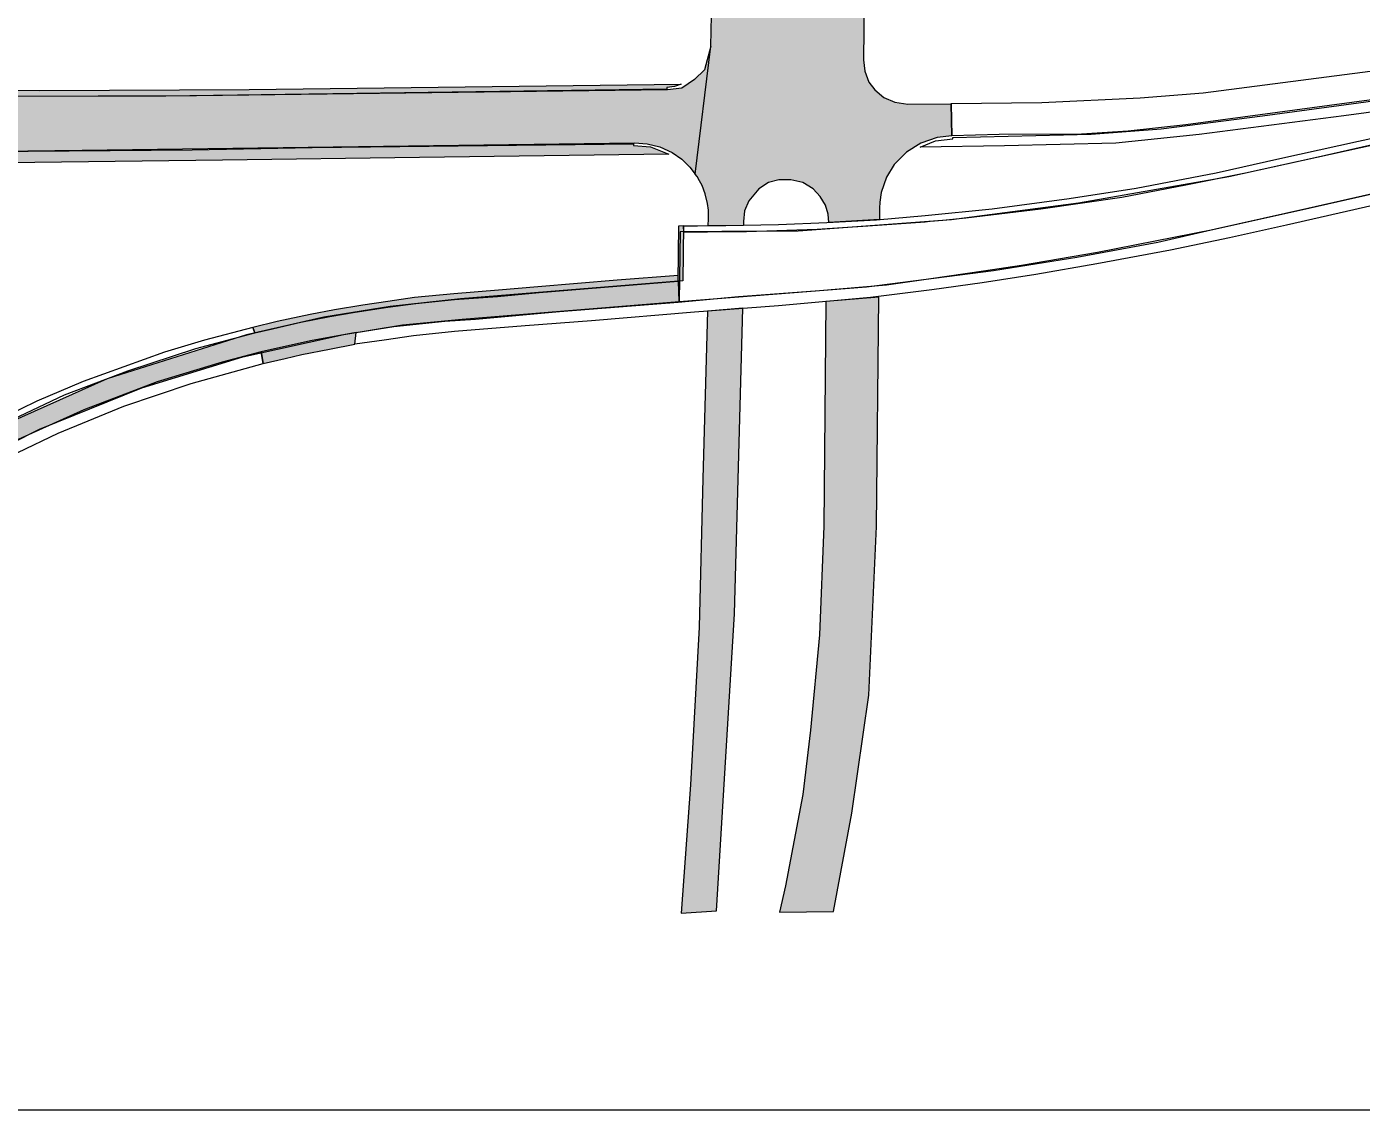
# Model space of a CAD drawing. Extents: x 2363427 to 2368559, y 6957299 to 6980140.
# Drawn here: x 2365689.7 to 2365730.74, y 6979797.15 to 6979830.46 of the extents above; entities that cross this region are included whole.
import ezdxf

# ---------------------------------------------------------------- set-up
doc = ezdxf.new("R2010")
doc.units = 0
doc.header["$LTSCALE"] = 5.6
for name, color, linetype, lineweight in [('1', 7, 'Continuous', 13), ('10', 7, 'Continuous', 13), ('11', 7, 'Continuous', 13), ('12', 7, 'Continuous', 13), ('13', 7, 'Continuous', 13), ('48', 7, 'Continuous', 25), ('9', 7, 'Continuous', 13)]:
    doc.layers.add(name, color=color, linetype=linetype, lineweight=lineweight)

msp = doc.modelspace()

# ---------------------------------------------------------------- hatches: boundary and pattern name
at = {"layer": '1'}
for points in [[(2365709.739, 6979822.64), (2365709.753, 6979824.336), (2365709.9, 6979824.342), (2365709.88, 6979822.646)], [(2365707.851, 6979822.477), (2365709.739, 6979822.632), (2365709.734, 6979822.815), (2365707.858, 6979822.662), (2365705.422, 6979822.458), (2365704.208, 6979822.361), (2365702.834, 6979822.245), (2365701.629, 6979822.129), (2365700.806, 6979822.013), (2365700.035, 6979821.897), (2365699.173, 6979821.752), (2365698.419, 6979821.607), (2365697.402, 6979821.394), (2365696.657, 6979821.21), (2365696.715, 6979821.046), (2365697.257, 6979821.172), (2365698.138, 6979821.375), (2365699.028, 6979821.549), (2365699.803, 6979821.684), (2365700.806, 6979821.839), (2365701.668, 6979821.945), (2365702.853, 6979822.071), (2365704.179, 6979822.168), (2365705.461, 6979822.284)], [(2365699.838, 6979821.053), (2365698.431, 6979820.8), (2365696.909, 6979820.46), (2365696.973, 6979820.109), (2365697.654, 6979820.258), (2365698.165, 6979820.386), (2365699.016, 6979820.545), (2365699.791, 6979820.696)]]:
    msp.add_hatch(color=256, dxfattribs=at).paths.add_polyline_path(points)
at = {"layer": '10'}
for points in [[(2365709.827, 6979828.694), (2365709.619, 6979828.616), (2365709.384, 6979828.59), (2365709.384, 6979828.538), (2365693.987, 6979828.319), (2365688.523, 6979828.316), (2365685.562, 6979828.387), (2365685.056, 6979828.544), (2365690.103, 6979828.495), (2365696.549, 6979828.522)], [(2365709.448, 6979826.541), (2365701.779, 6979826.438), (2365695.72, 6979826.358), (2365688.297, 6979826.262), (2365687.219, 6979826.61), (2365694.788, 6979826.673), (2365698.479, 6979826.745), (2365708.363, 6979826.857), (2365708.363, 6979826.804), (2365708.885, 6979826.764)]]:
    msp.add_hatch(color=256, dxfattribs=at).paths.add_polyline_path(points)
at = {"layer": '13'}
msp.add_hatch(color=256, dxfattribs=at).paths.add_polyline_path([(2365684.549, 6979814.99), (2365687.436, 6979816.748), (2365690.1, 6979818.085), (2365693.24, 6979819.353), (2365696.351, 6979820.311), (2365699.452, 6979820.992), (2365701.263, 6979821.291), (2365703.094, 6979821.463), (2365709.763, 6979822.007), (2365709.745, 6979822.638), (2365703.043, 6979822.091), (2365700.88, 6979821.854), (2365698.843, 6979821.529), (2365696.466, 6979820.991), (2365692.178, 6979819.634), (2365688.071, 6979817.8), (2365684.198, 6979815.513)])
at = {"layer": '9'}
for points in [[(2365718.147, 6979827.104), (2365717.699, 6979827.056), (2365717.193, 6979826.879), (2365716.754, 6979826.603), (2365716.381, 6979826.225), (2365716.144, 6979825.828), (2365715.974, 6979825.357), (2365715.932, 6979825.067), (2365715.927, 6979824.876), (2365715.923, 6979824.531), (2365714.368, 6979824.437), (2365714.348, 6979824.693), (2365714.264, 6979824.976), (2365714.102, 6979825.241), (2365713.882, 6979825.471), (2365713.564, 6979825.665), (2365713.197, 6979825.751), (2365712.828, 6979825.746), (2365712.508, 6979825.668), (2365712.214, 6979825.471), (2365711.91, 6979825.102), (2365711.78, 6979824.794), (2365711.748, 6979824.467), (2365711.749, 6979824.347), (2365710.653, 6979824.336), (2365710.673, 6979824.561), (2365710.673, 6979824.818), (2365710.64, 6979825.026), (2365710.57, 6979825.32), (2365710.47, 6979825.577), (2365710.396, 6979825.715), (2365710.315, 6979825.853), (2365710.262, 6979825.928), (2365710.738, 6979829.854), (2365710.767, 6979831.269), (2365715.459, 6979831.307), (2365715.431, 6979829.441), (2365715.473, 6979829.09), (2365715.595, 6979828.751), (2365715.787, 6979828.513), (2365716.055, 6979828.283), (2365716.393, 6979828.134), (2365716.798, 6979828.078), (2365718.127, 6979828.087)], [(2365691.413, 6979826.664), (2365708.393, 6979826.887), (2365708.78, 6979826.861), (2365709.167, 6979826.762), (2365709.553, 6979826.588), (2365709.847, 6979826.382), (2365710.092, 6979826.14), (2365710.262, 6979825.928), (2365710.738, 6979829.854), (2365710.544, 6979829.136), (2365710.235, 6979828.829), (2365709.85, 6979828.571), (2365709.406, 6979828.52), (2365694.928, 6979828.33), (2365688.853, 6979828.314), (2365681.773, 6979828.476), (2365686.006, 6979826.962), (2365687.219, 6979826.609)], [(2365714.515, 6979803.259), (2365715.072, 6979806.281), (2365715.593, 6979809.914), (2365715.832, 6979815.091), (2365715.901, 6979822.146), (2365714.279, 6979822.014), (2365714.212, 6979815.107), (2365714.08, 6979811.765), (2365713.807, 6979808.834), (2365713.573, 6979806.861), (2365713.031, 6979804.046), (2365712.854, 6979803.244)], [(2365710.913, 6979803.284), (2365711.47, 6979812.415), (2365711.719, 6979821.805), (2365710.637, 6979821.717), (2365710.492, 6979816.573), (2365710.381, 6979812.004), (2365710.117, 6979807.154), (2365709.824, 6979803.215)]]:
    msp.add_hatch(color=256, dxfattribs=at).paths.add_polyline_path(points)

# ---------------------------------------------------------------- linework, layer by layer
at = {"layer": '1'}
for points in [[(2365709.739, 6979822.64), (2365709.753, 6979824.336), (2365709.9, 6979824.342), (2365709.88, 6979822.646)], [(2365707.851, 6979822.477), (2365709.739, 6979822.632), (2365709.734, 6979822.815), (2365707.858, 6979822.662), (2365705.422, 6979822.458), (2365704.208, 6979822.361), (2365702.834, 6979822.245), (2365701.629, 6979822.129), (2365700.806, 6979822.013), (2365700.035, 6979821.897), (2365699.173, 6979821.752), (2365698.419, 6979821.607), (2365697.402, 6979821.394), (2365696.657, 6979821.21), (2365696.715, 6979821.046), (2365697.257, 6979821.172), (2365698.138, 6979821.375), (2365699.028, 6979821.549), (2365699.803, 6979821.684), (2365700.806, 6979821.839), (2365701.668, 6979821.945), (2365702.853, 6979822.071), (2365704.179, 6979822.168), (2365705.461, 6979822.284)], [(2365699.838, 6979821.053), (2365698.431, 6979820.8), (2365696.909, 6979820.46), (2365696.973, 6979820.109), (2365697.654, 6979820.258), (2365698.165, 6979820.386), (2365699.016, 6979820.545), (2365699.791, 6979820.696)]]:
    msp.add_lwpolyline(points, close=True, dxfattribs=at)
at = {"layer": '10'}
msp.add_lwpolyline([(2365739.732, 6979828.994), (2365730.207, 6979827.714), (2365725.754, 6979827.147), (2365723.197, 6979826.875), (2365719.768, 6979826.796), (2365717.176, 6979826.759), (2365717.645, 6979826.949), (2365718.178, 6979827.012), (2365718.178, 6979827.055), (2365722.438, 6979827.154), (2365724.59, 6979827.32), (2365727.7, 6979827.719), (2365738.746, 6979829.211)], dxfattribs=at)
for points in [[(2365709.827, 6979828.694), (2365709.619, 6979828.616), (2365709.384, 6979828.59), (2365709.384, 6979828.538), (2365693.987, 6979828.319), (2365688.523, 6979828.316), (2365685.562, 6979828.387), (2365685.056, 6979828.544), (2365690.103, 6979828.495), (2365696.549, 6979828.522)], [(2365709.448, 6979826.541), (2365701.779, 6979826.438), (2365695.72, 6979826.358), (2365688.297, 6979826.262), (2365687.219, 6979826.61), (2365694.788, 6979826.673), (2365698.479, 6979826.745), (2365708.363, 6979826.857), (2365708.363, 6979826.804), (2365708.885, 6979826.764)]]:
    msp.add_lwpolyline(points, close=True, dxfattribs=at)
at = {"layer": '11'}
msp.add_lwpolyline([(2365766.314, 6979832.123), (2365766.23, 6979831.505), (2365761.741, 6979831.358), (2365758.618, 6979831.217), (2365755.025, 6979831.013), (2365751.412, 6979830.773), (2365749.345, 6979830.587), (2365747.744, 6979830.449), (2365725.342, 6979827.443), (2365723.574, 6979827.244), (2365722.141, 6979827.155), (2365719.61, 6979827.148), (2365718.147, 6979827.104), (2365718.125, 6979828.099), (2365720.919, 6979828.132), (2365723.939, 6979828.269), (2365725.876, 6979828.422), (2365738.36, 6979830.042), (2365742.796, 6979830.59), (2365746.186, 6979830.936), (2365748.532, 6979831.154), (2365752.015, 6979831.447), (2365755.786, 6979831.693), (2365761.902, 6979832.018)], close=True, dxfattribs=at)
at = {"layer": '12'}
for points in [[(2365732.689, 6979827.371), (2365730.65, 6979826.929), (2365728.237, 6979826.399), (2365726.273, 6979825.958), (2365723.818, 6979825.487), (2365721.757, 6979825.163), (2365719.387, 6979824.85), (2365717.329, 6979824.643), (2365715.835, 6979824.515), (2365714.302, 6979824.428), (2365712.824, 6979824.371), (2365711.198, 6979824.339), (2365710.327, 6979824.331), (2365709.888, 6979824.331), (2365709.895, 6979824.155), (2365710.639, 6979824.155), (2365711.841, 6979824.164), (2365714.014, 6979824.236), (2365715.564, 6979824.332), (2365717.333, 6979824.463), (2365717.488, 6979824.477), (2365717.876, 6979824.512), (2365718.58, 6979824.584), (2365720.883, 6979824.863), (2365723.376, 6979825.217), (2365725.348, 6979825.592), (2365727.175, 6979825.968), (2365729.409, 6979826.462), (2365732.891, 6979827.248)], [(2365731.092, 6979824.959), (2365728.442, 6979824.357), (2365726.683, 6979823.97), (2365724.872, 6979823.584), (2365722.609, 6979823.169), (2365720.731, 6979822.844), (2365719.08, 6979822.583), (2365717.534, 6979822.369), (2365715.65, 6979822.129), (2365712.817, 6979821.877), (2365710.236, 6979821.688), (2365707.066, 6979821.421), (2365705.035, 6979821.263), (2365702.863, 6979821.09), (2365701.594, 6979820.959), (2365700.693, 6979820.827), (2365699.791, 6979820.695), (2365699.838, 6979821.053), (2365700.996, 6979821.239), (2365702.564, 6979821.405), (2365703.508, 6979821.468), (2365706.09, 6979821.704), (2365709.732, 6979821.987), (2365711.59, 6979822.16), (2365714.077, 6979822.349), (2365716.138, 6979822.522), (2365717.501, 6979822.721), (2365719.127, 6979822.955), (2365720.293, 6979823.129), (2365722.627, 6979823.528), (2365726.172, 6979824.222), (2365728.849, 6979824.818), (2365731.753, 6979825.478)], [(2365689.07, 6979818.287), (2365690.87, 6979819.142), (2365692.811, 6979819.882), (2365694.904, 6979820.57), (2365696.715, 6979821.046), (2365696.657, 6979821.21), (2365695.171, 6979820.822), (2365693.942, 6979820.457), (2365691.44, 6979819.552), (2365690.015, 6979818.946), (2365688.001, 6979817.967)], [(2365688.179, 6979816.773), (2365690.674, 6979817.967), (2365692.695, 6979818.793), (2365694.762, 6979819.488), (2365696.973, 6979820.109), (2365696.909, 6979820.46), (2365695.712, 6979820.148), (2365693.717, 6979819.538), (2365691.458, 6979818.679), (2365689.124, 6979817.628)]]:
    msp.add_lwpolyline(points, dxfattribs=at)
at = {"layer": '13'}
msp.add_lwpolyline([(2365734.948, 6979827.657), (2365730.73, 6979826.738), (2365726.663, 6979825.847), (2365722.046, 6979825.029), (2365718.136, 6979824.525), (2365713.429, 6979824.171), (2365711.074, 6979824.161), (2365709.801, 6979824.152), (2365709.763, 6979822.006), (2365715.529, 6979822.465), (2365719.426, 6979822.959), (2365721.998, 6979823.375), (2365724.479, 6979823.837), (2365726.259, 6979824.249), (2365729.091, 6979824.88), (2365731.539, 6979825.433)], dxfattribs=at)
msp.add_lwpolyline([(2365684.549, 6979814.99), (2365687.436, 6979816.748), (2365690.1, 6979818.085), (2365693.24, 6979819.353), (2365696.351, 6979820.311), (2365699.452, 6979820.992), (2365701.263, 6979821.291), (2365703.094, 6979821.463), (2365709.763, 6979822.007), (2365709.745, 6979822.638), (2365703.043, 6979822.091), (2365700.88, 6979821.854), (2365698.843, 6979821.529), (2365696.466, 6979820.991), (2365692.178, 6979819.634), (2365688.071, 6979817.8), (2365684.198, 6979815.513)], close=True, dxfattribs=at)
at = {"layer": '48', "lineweight": 13}
msp.add_lwpolyline([(2365627.027, 6979797.152), (2365627.027, 6979917.863), (2366175.728, 6979917.863), (2366175.728, 6979797.152)], close=True, dxfattribs=at)
at = {"layer": '9'}
msp.add_lwpolyline([(2365715.459, 6979831.307), (2365715.431, 6979829.441), (2365715.473, 6979829.09), (2365715.595, 6979828.751), (2365715.787, 6979828.513), (2365716.055, 6979828.283), (2365716.393, 6979828.134), (2365716.798, 6979828.078), (2365718.127, 6979828.087), (2365718.147, 6979827.104), (2365717.699, 6979827.056), (2365717.193, 6979826.879), (2365716.754, 6979826.603), (2365716.381, 6979826.225), (2365716.144, 6979825.828), (2365715.974, 6979825.357), (2365715.932, 6979825.067), (2365715.927, 6979824.876), (2365715.923, 6979824.531), (2365714.368, 6979824.437), (2365714.348, 6979824.693), (2365714.264, 6979824.976), (2365714.102, 6979825.241), (2365713.882, 6979825.471), (2365713.564, 6979825.665), (2365713.197, 6979825.751), (2365712.828, 6979825.746), (2365712.508, 6979825.668), (2365712.214, 6979825.471), (2365711.91, 6979825.102), (2365711.78, 6979824.794), (2365711.748, 6979824.467), (2365711.749, 6979824.347), (2365710.653, 6979824.336), (2365710.673, 6979824.561), (2365710.673, 6979824.818), (2365710.64, 6979825.026), (2365710.57, 6979825.32), (2365710.47, 6979825.577), (2365710.396, 6979825.715), (2365710.315, 6979825.853), (2365710.262, 6979825.928), (2365710.738, 6979829.854), (2365710.767, 6979831.269)], dxfattribs=at)
for points in [[(2365691.413, 6979826.664), (2365708.393, 6979826.887), (2365708.78, 6979826.861), (2365709.167, 6979826.762), (2365709.553, 6979826.588), (2365709.847, 6979826.382), (2365710.092, 6979826.14), (2365710.262, 6979825.928), (2365710.738, 6979829.854), (2365710.544, 6979829.136), (2365710.235, 6979828.829), (2365709.85, 6979828.571), (2365709.406, 6979828.52), (2365694.928, 6979828.33), (2365688.853, 6979828.314), (2365681.773, 6979828.476), (2365686.006, 6979826.962), (2365687.219, 6979826.609)], [(2365714.515, 6979803.259), (2365715.072, 6979806.281), (2365715.593, 6979809.914), (2365715.832, 6979815.091), (2365715.901, 6979822.146), (2365714.279, 6979822.014), (2365714.212, 6979815.107), (2365714.08, 6979811.765), (2365713.807, 6979808.834), (2365713.573, 6979806.861), (2365713.031, 6979804.046), (2365712.854, 6979803.244)], [(2365710.913, 6979803.284), (2365711.47, 6979812.415), (2365711.719, 6979821.805), (2365710.637, 6979821.717), (2365710.492, 6979816.573), (2365710.381, 6979812.004), (2365710.117, 6979807.154), (2365709.824, 6979803.215)]]:
    msp.add_lwpolyline(points, close=True, dxfattribs=at)

doc.saveas('drawing.dxf')
